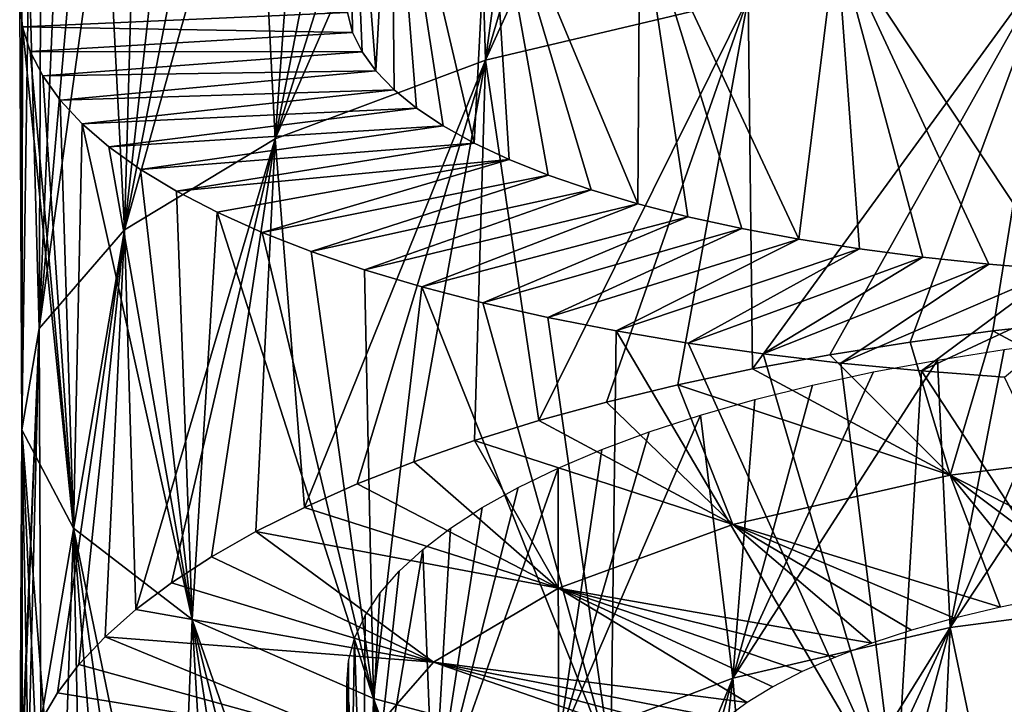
# Model space of a CAD drawing. Header units: millimetres. Extents: x -161 to 161, y -94 to 1149.
# Tile 812 of 1056: x 37.5 to 41.11, y 417.72 to 420.23. Entities that reach past the tile are written whole.
import ezdxf

# ---------------------------------------------------------------- set-up
doc = ezdxf.new("R2010")
doc.units = ezdxf.units.MM
doc.header["$LTSCALE"] = 81.481481
for name, color, linetype in [('68', 7, 'CONTINUOUS'), ('69', 7, 'CONTINUOUS'), ('70', 7, 'CONTINUOUS'), ('81', 7, 'CONTINUOUS')]:
    doc.layers.add(name, color=color, linetype=linetype)

msp = doc.modelspace()

# ---------------------------------------------------------------- linework, layer by layer
at = {"layer": '68', "color": 7, "linetype": 'CONTINUOUS', "true_color": 0xaaaaaa}
for points in [[(41.0712, 419.0922, -12.6485), (41.3833, 419.1265, -12.8144), (41.8424, 418.6781, -11.7962), (41.0712, 419.0922, -12.6485)], [(40.7676, 419.0517, -12.4682), (41.0712, 419.0922, -12.6485), (40.9148, 418.5628, -11.1941), (40.7676, 419.0517, -12.4682)], [(40.9148, 418.5628, -11.1941), (41.0712, 419.0922, -12.6485), (41.8424, 418.6781, -11.7962), (40.9148, 418.5628, -11.1941)], [(40.4732, 419.0051, -12.2741), (40.7676, 419.0517, -12.4682), (40.9148, 418.5628, -11.1941), (40.4732, 419.0051, -12.2741)], [(40.1889, 418.9528, -12.0666), (40.4732, 419.0051, -12.2741), (40.9148, 418.5628, -11.1941), (40.1889, 418.9528, -12.0666)], [(39.9156, 418.8948, -11.8462), (40.1889, 418.9528, -12.0666), (40.9148, 418.5628, -11.1941), (39.9156, 418.8948, -11.8462)], [(39.6541, 418.8316, -11.6133), (39.9156, 418.8948, -11.8462), (40.1168, 418.3825, -10.4412), (39.6541, 418.8316, -11.6133)], [(40.1168, 418.3825, -10.4412), (39.9156, 418.8948, -11.8462), (40.9148, 418.5628, -11.1941), (40.1168, 418.3825, -10.4412)], [(39.4052, 418.7633, -11.3686), (39.6541, 418.8316, -11.6133), (40.1168, 418.3825, -10.4412), (39.4052, 418.7633, -11.3686)], [(39.1693, 418.6902, -11.1126), (39.4052, 418.7633, -11.3686), (40.1168, 418.3825, -10.4412), (39.1693, 418.6902, -11.1126)], [(38.947, 418.6126, -10.8458), (39.1693, 418.6902, -11.1126), (39.4773, 418.149, -9.5617), (38.947, 418.6126, -10.8458)], [(39.4773, 418.149, -9.5617), (39.1693, 418.6902, -11.1126), (40.1168, 418.3825, -10.4412), (39.4773, 418.149, -9.5617)], [(40.9148, 418.5628, -11.1941), (41.8424, 418.6781, -11.7962), (41.6672, 418.1774, -10.3424), (40.9148, 418.5628, -11.1941)], [(38.7388, 418.5308, -10.5689), (38.947, 418.6126, -10.8458), (39.4773, 418.149, -9.5617), (38.7388, 418.5308, -10.5689)], [(40.1168, 418.3825, -10.4412), (40.9148, 418.5628, -11.1941), (41.099, 418.0791, -9.8091), (40.1168, 418.3825, -10.4412)], [(41.099, 418.0791, -9.8091), (40.9148, 418.5628, -11.1941), (41.2781, 418.116, -9.9964), (41.099, 418.0791, -9.8091)], [(41.2781, 418.116, -9.9964), (40.9148, 418.5628, -11.1941), (41.4678, 418.1488, -10.1743), (41.2781, 418.116, -9.9964)], [(41.4678, 418.1488, -10.1743), (40.9148, 418.5628, -11.1941), (41.6672, 418.1774, -10.3424), (41.4678, 418.1488, -10.1743)], [(38.5451, 418.4451, -10.2826), (38.7388, 418.5308, -10.5689), (39.4773, 418.149, -9.5617), (38.5451, 418.4451, -10.2826)], [(38.3665, 418.3559, -9.9874), (38.5451, 418.4451, -10.2826), (39.4773, 418.149, -9.5617), (38.3665, 418.3559, -9.9874)], [(39.4773, 418.149, -9.5617), (40.1168, 418.3825, -10.4412), (40.6274, 417.9465, -9.1945), (39.4773, 418.149, -9.5617)], [(40.6274, 417.9465, -9.1945), (40.1168, 418.3825, -10.4412), (40.7733, 417.9941, -9.4078), (40.6274, 417.9465, -9.1945)], [(40.7733, 417.9941, -9.4078), (40.1168, 418.3825, -10.4412), (40.9306, 418.0384, -9.6127), (40.7733, 417.9941, -9.4078)], [(40.9306, 418.0384, -9.6127), (40.1168, 418.3825, -10.4412), (41.099, 418.0791, -9.8091), (40.9306, 418.0384, -9.6127)], [(38.2035, 418.2634, -9.6842), (38.3665, 418.3559, -9.9874), (39.0191, 417.8765, -8.5855), (38.2035, 418.2634, -9.6842)], [(39.0191, 417.8765, -8.5855), (38.3665, 418.3559, -9.9874), (39.4773, 418.149, -9.5617), (39.0191, 417.8765, -8.5855)], [(38.0567, 418.1681, -9.3737), (38.2035, 418.2634, -9.6842), (39.0191, 417.8765, -8.5855), (38.0567, 418.1681, -9.3737)], [(37.9267, 418.0702, -9.0568), (38.0567, 418.1681, -9.3737), (39.0191, 417.8765, -8.5855), (37.9267, 418.0702, -9.0568)], [(39.0191, 417.8765, -8.5855), (39.4773, 418.149, -9.5617), (40.1697, 417.7289, -8.2734), (39.0191, 417.8765, -8.5855)], [(40.1697, 417.7289, -8.2734), (39.4773, 418.149, -9.5617), (40.2641, 417.7867, -8.5122), (40.1697, 417.7289, -8.2734)], [(40.2641, 417.7867, -8.5122), (39.4773, 418.149, -9.5617), (40.3722, 417.8424, -8.7459), (40.2641, 417.7867, -8.5122)], [(40.3722, 417.8424, -8.7459), (39.4773, 418.149, -9.5617), (40.4935, 417.8958, -8.9736), (40.3722, 417.8424, -8.7459)], [(40.4935, 417.8958, -8.9736), (39.4773, 418.149, -9.5617), (40.6274, 417.9465, -9.1945), (40.4935, 417.8958, -8.9736)], [(37.8136, 417.9702, -8.7342), (37.9267, 418.0702, -9.0568), (39.0191, 417.8765, -8.5855), (37.8136, 417.9702, -8.7342)], [(37.7176, 417.8683, -8.4067), (37.8136, 417.9702, -8.7342), (38.7593, 417.5797, -7.5451), (37.7176, 417.8683, -8.4067)], [(38.7593, 417.5797, -7.5451), (37.8136, 417.9702, -8.7342), (39.0191, 417.8765, -8.5855), (38.7593, 417.5797, -7.5451)], [(38.7593, 417.5797, -7.5451), (39.0191, 417.8765, -8.5855), (39.9706, 417.5467, -7.5333), (38.7593, 417.5797, -7.5451)], [(39.9706, 417.5467, -7.5333), (39.0191, 417.8765, -8.5855), (40.0229, 417.6087, -7.7833), (39.9706, 417.5467, -7.5333)], [(40.0229, 417.6087, -7.7833), (39.0191, 417.8765, -8.5855), (40.0893, 417.6695, -8.0303), (40.0229, 417.6087, -7.7833)], [(40.0893, 417.6695, -8.0303), (39.0191, 417.8765, -8.5855), (40.1697, 417.7289, -8.2734), (40.0893, 417.6695, -8.0303)], [(37.6388, 417.765, -8.0749), (37.7176, 417.8683, -8.4067), (38.7593, 417.5797, -7.5451), (37.6388, 417.765, -8.0749)], [(37.5775, 417.6605, -7.7397), (37.6388, 417.765, -8.0749), (38.7593, 417.5797, -7.5451), (37.5775, 417.6605, -7.7397)]]:
    msp.add_3dface(points, dxfattribs=at)
at = {"layer": '69', "color": 7, "linetype": 'CONTINUOUS', "true_color": 0xaaaaaa}
for points in [[(37.5103, 420.2085, -5.1493), (38.7033, 420.2601, -5.3262), (37.5, 420.3, -5.4939), (37.5103, 420.2085, -5.1493)], [(38.7218, 420.1879, -5.0257), (38.7033, 420.2601, -5.3262), (37.5103, 420.2085, -5.1493), (38.7218, 420.1879, -5.0257)], [(37.5386, 420.1176, -4.8057), (38.7218, 420.1879, -5.0257), (37.5103, 420.2085, -5.1493), (37.5386, 420.1176, -4.8057)], [(38.7565, 420.1166, -4.7264), (38.7218, 420.1879, -5.0257), (37.5386, 420.1176, -4.8057), (38.7565, 420.1166, -4.7264)], [(37.5846, 420.0279, -4.4639), (38.7565, 420.1166, -4.7264), (37.5386, 420.1176, -4.8057), (37.5846, 420.0279, -4.4639)], [(38.8072, 420.0463, -4.4288), (38.7565, 420.1166, -4.7264), (37.5846, 420.0279, -4.4639), (38.8072, 420.0463, -4.4288)], [(37.6482, 419.9394, -4.1245), (38.8072, 420.0463, -4.4288), (37.5846, 420.0279, -4.4639), (37.6482, 419.9394, -4.1245)], [(38.8739, 419.9773, -4.1336), (38.8072, 420.0463, -4.4288), (37.6482, 419.9394, -4.1245), (38.8739, 419.9773, -4.1336)], [(37.7292, 419.8526, -3.7883), (38.8739, 419.9773, -4.1336), (37.6482, 419.9394, -4.1245), (37.7292, 419.8526, -3.7883)], [(38.9564, 419.9099, -3.8416), (38.8739, 419.9773, -4.1336), (37.7292, 419.8526, -3.7883), (38.9564, 419.9099, -3.8416)], [(37.8276, 419.7677, -3.456), (38.9564, 419.9099, -3.8416), (37.7292, 419.8526, -3.7883), (37.8276, 419.7677, -3.456)], [(39.0546, 419.8446, -3.5538), (38.9564, 419.9099, -3.8416), (37.8276, 419.7677, -3.456), (39.0546, 419.8446, -3.5538)], [(37.9431, 419.6851, -3.1286), (39.0546, 419.8446, -3.5538), (37.8276, 419.7677, -3.456), (37.9431, 419.6851, -3.1286)], [(39.1682, 419.7816, -3.2713), (39.0546, 419.8446, -3.5538), (37.9431, 419.6851, -3.1286), (39.1682, 419.7816, -3.2713)], [(38.0756, 419.6051, -2.8069), (39.1682, 419.7816, -3.2713), (37.9431, 419.6851, -3.1286), (38.0756, 419.6051, -2.8069)], [(39.2968, 419.7213, -2.995), (39.1682, 419.7816, -3.2713), (38.0756, 419.6051, -2.8069), (39.2968, 419.7213, -2.995)], [(38.2247, 419.528, -2.4919), (39.2968, 419.7213, -2.995), (38.0756, 419.6051, -2.8069), (38.2247, 419.528, -2.4919)], [(38.3897, 419.4541, -2.1844), (39.2968, 419.7213, -2.995), (38.2247, 419.528, -2.4919), (38.3897, 419.4541, -2.1844)], [(39.44, 419.664, -2.7256), (39.2968, 419.7213, -2.995), (38.3897, 419.4541, -2.1844), (39.44, 419.664, -2.7256)], [(38.5703, 419.3838, -1.8852), (39.44, 419.664, -2.7256), (38.3897, 419.4541, -2.1844), (38.5703, 419.3838, -1.8852)], [(39.5973, 419.6097, -2.4635), (39.44, 419.664, -2.7256), (38.5703, 419.3838, -1.8852), (39.5973, 419.6097, -2.4635)], [(38.7659, 419.3171, -1.5948), (39.5973, 419.6097, -2.4635), (38.5703, 419.3838, -1.8852), (38.7659, 419.3171, -1.5948)], [(39.7683, 419.5589, -2.2095), (39.5973, 419.6097, -2.4635), (38.7659, 419.3171, -1.5948), (39.7683, 419.5589, -2.2095)], [(38.976, 419.2543, -1.3138), (39.7683, 419.5589, -2.2095), (38.7659, 419.3171, -1.5948), (38.976, 419.2543, -1.3138)], [(39.9527, 419.5116, -1.9638), (39.7683, 419.5589, -2.2095), (38.976, 419.2543, -1.3138), (39.9527, 419.5116, -1.9638)], [(39.2003, 419.1958, -1.0429), (39.9527, 419.5116, -1.9638), (38.976, 419.2543, -1.3138), (39.2003, 419.1958, -1.0429)], [(40.1501, 419.4681, -1.7273), (39.9527, 419.5116, -1.9638), (39.2003, 419.1958, -1.0429), (40.1501, 419.4681, -1.7273)], [(39.4383, 419.1417, -0.7827), (40.1501, 419.4681, -1.7273), (39.2003, 419.1958, -1.0429), (39.4383, 419.1417, -0.7827)], [(40.3599, 419.4288, -1.5007), (40.1501, 419.4681, -1.7273), (39.4383, 419.1417, -0.7827), (40.3599, 419.4288, -1.5007)], [(39.6894, 419.0923, -0.5341), (40.3599, 419.4288, -1.5007), (39.4383, 419.1417, -0.7827), (39.6894, 419.0923, -0.5341)], [(40.5816, 419.3938, -1.2848), (40.3599, 419.4288, -1.5007), (39.6894, 419.0923, -0.5341), (40.5816, 419.3938, -1.2848)], [(39.9529, 419.0478, -0.2976), (40.5816, 419.3938, -1.2848), (39.6894, 419.0923, -0.5341), (39.9529, 419.0478, -0.2976)], [(40.8142, 419.3634, -1.0803), (40.5816, 419.3938, -1.2848), (39.9529, 419.0478, -0.2976), (40.8142, 419.3634, -1.0803)], [(40.228, 419.0084, -0.0739), (40.8142, 419.3634, -1.0803), (39.9529, 419.0478, -0.2976), (40.228, 419.0084, -0.0739)], [(41.0569, 419.3377, -0.8878), (40.8142, 419.3634, -1.0803), (40.228, 419.0084, -0.0739), (41.0569, 419.3377, -0.8878)], [(40.5137, 418.9743, 0.1364), (41.0569, 419.3377, -0.8878), (40.228, 419.0084, -0.0739), (40.5137, 418.9743, 0.1364)], [(41.3089, 419.3169, -0.7076), (41.0569, 419.3377, -0.8878), (40.5137, 418.9743, 0.1364), (41.3089, 419.3169, -0.7076)], [(40.8093, 418.9456, 0.3331), (41.3089, 419.3169, -0.7076), (40.5137, 418.9743, 0.1364), (40.8093, 418.9456, 0.3331)], [(41.5698, 419.301, -0.5401), (41.3089, 419.3169, -0.7076), (40.8093, 418.9456, 0.3331), (41.5698, 419.301, -0.5401)], [(41.1143, 418.9225, 0.5156), (41.5698, 419.301, -0.5401), (40.8093, 418.9456, 0.3331), (41.1143, 418.9225, 0.5156)]]:
    msp.add_3dface(points, dxfattribs=at)
at = {"layer": '70', "color": 7, "linetype": 'CONTINUOUS', "true_color": 0xaaaaaa}
for points in [[(39.6541, 421.5909, -10.4416), (39.9156, 421.6447, -10.6768), (39.2099, 420.0863, -10.5564), (39.6541, 421.5909, -10.4416)], [(39.2099, 420.0863, -10.5564), (39.9156, 421.6447, -10.6768), (40.1731, 420.3145, -11.457), (39.2099, 420.0863, -10.5564)], [(39.4052, 421.5324, -10.1944), (39.6541, 421.5909, -10.4416), (39.2099, 420.0863, -10.5564), (39.4052, 421.5324, -10.1944)], [(39.1693, 421.4696, -9.9356), (39.4052, 421.5324, -10.1944), (39.2099, 420.0863, -10.5564), (39.1693, 421.4696, -9.9356)], [(38.947, 421.4027, -9.666), (39.1693, 421.4696, -9.9356), (38.4381, 419.7969, -9.5017), (38.947, 421.4027, -9.666)], [(38.4381, 419.7969, -9.5017), (39.1693, 421.4696, -9.9356), (39.2099, 420.0863, -10.5564), (38.4381, 419.7969, -9.5017)], [(38.7388, 421.3321, -9.386), (38.947, 421.4027, -9.666), (38.4381, 419.7969, -9.5017), (38.7388, 421.3321, -9.386)], [(38.5451, 421.2579, -9.0965), (38.7388, 421.3321, -9.386), (38.4381, 419.7969, -9.5017), (38.5451, 421.2579, -9.0965)], [(38.3665, 421.1805, -8.798), (38.5451, 421.2579, -9.0965), (38.4381, 419.7969, -9.5017), (38.3665, 421.1805, -8.798)], [(38.2035, 421.1003, -8.4913), (38.3665, 421.1805, -8.798), (37.8851, 419.4627, -8.3294), (38.2035, 421.1003, -8.4913)], [(37.8851, 419.4627, -8.3294), (38.3665, 421.1805, -8.798), (38.4381, 419.7969, -9.5017), (37.8851, 419.4627, -8.3294)], [(38.0567, 421.0174, -8.1773), (38.2035, 421.1003, -8.4913), (37.8851, 419.4627, -8.3294), (38.0567, 421.0174, -8.1773)], [(37.9267, 420.9323, -7.8567), (38.0567, 421.0174, -8.1773), (37.8851, 419.4627, -8.3294), (37.9267, 420.9323, -7.8567)], [(37.8136, 420.8453, -7.5304), (37.9267, 420.9323, -7.8567), (37.8851, 419.4627, -8.3294), (37.8136, 420.8453, -7.5304)], [(37.7176, 420.7566, -7.199), (37.8136, 420.8453, -7.5304), (37.5716, 419.1008, -7.0788), (37.7176, 420.7566, -7.199)], [(37.5716, 419.1008, -7.0788), (37.8136, 420.8453, -7.5304), (37.8851, 419.4627, -8.3294), (37.5716, 419.1008, -7.0788)], [(37.6388, 420.6666, -6.8634), (37.7176, 420.7566, -7.199), (37.5716, 419.1008, -7.0788), (37.6388, 420.6666, -6.8634)], [(37.5775, 420.5756, -6.5242), (37.6388, 420.6666, -6.8634), (37.5716, 419.1008, -7.0788), (37.5775, 420.5756, -6.5242)], [(37.5338, 420.484, -6.1823), (37.5775, 420.5756, -6.5242), (37.5716, 419.1008, -7.0788), (37.5338, 420.484, -6.1823)], [(37.5079, 420.392, -5.8385), (37.5338, 420.484, -6.1823), (37.508, 418.7299, -5.7936), (37.5079, 420.392, -5.8385)], [(37.508, 418.7299, -5.7936), (37.5338, 420.484, -6.1823), (37.5716, 419.1008, -7.0788), (37.508, 418.7299, -5.7936)], [(40.1889, 418.9528, -12.0666), (40.1731, 420.3145, -11.457), (41.2926, 420.4679, -12.1739), (40.1889, 418.9528, -12.0666)], [(40.4732, 419.0051, -12.2741), (40.1889, 418.9528, -12.0666), (41.2926, 420.4679, -12.1739), (40.4732, 419.0051, -12.2741)], [(40.7676, 419.0517, -12.4682), (40.4732, 419.0051, -12.2741), (41.2926, 420.4679, -12.1739), (40.7676, 419.0517, -12.4682)], [(41.0712, 419.0922, -12.6485), (40.7676, 419.0517, -12.4682), (41.2926, 420.4679, -12.1739), (41.0712, 419.0922, -12.6485)], [(41.3833, 419.1265, -12.8144), (41.0712, 419.0922, -12.6485), (41.2926, 420.4679, -12.1739), (41.3833, 419.1265, -12.8144)], [(37.5, 420.3, -5.4939), (37.5079, 420.392, -5.8385), (37.508, 418.7299, -5.7936), (37.5, 420.3, -5.4939)], [(37.5103, 420.2085, -5.1493), (37.5, 420.3, -5.4939), (37.508, 418.7299, -5.7936), (37.5103, 420.2085, -5.1493)], [(39.4052, 418.7633, -11.3686), (39.2099, 420.0863, -10.5564), (40.1731, 420.3145, -11.457), (39.4052, 418.7633, -11.3686)], [(39.6541, 418.8316, -11.6133), (39.4052, 418.7633, -11.3686), (40.1731, 420.3145, -11.457), (39.6541, 418.8316, -11.6133)], [(39.9156, 418.8948, -11.8462), (39.6541, 418.8316, -11.6133), (40.1731, 420.3145, -11.457), (39.9156, 418.8948, -11.8462)], [(40.1889, 418.9528, -12.0666), (39.9156, 418.8948, -11.8462), (40.1731, 420.3145, -11.457), (40.1889, 418.9528, -12.0666)], [(37.6977, 418.3682, -4.5177), (37.5103, 420.2085, -5.1493), (37.508, 418.7299, -5.7936), (37.6977, 418.3682, -4.5177)], [(37.5386, 420.1176, -4.8057), (37.5103, 420.2085, -5.1493), (37.6977, 418.3682, -4.5177), (37.5386, 420.1176, -4.8057)], [(37.5846, 420.0279, -4.4639), (37.5386, 420.1176, -4.8057), (37.6977, 418.3682, -4.5177), (37.5846, 420.0279, -4.4639)], [(38.5451, 418.4451, -10.2826), (38.4381, 419.7969, -9.5017), (39.2099, 420.0863, -10.5564), (38.5451, 418.4451, -10.2826)], [(38.7388, 418.5308, -10.5689), (38.5451, 418.4451, -10.2826), (39.2099, 420.0863, -10.5564), (38.7388, 418.5308, -10.5689)], [(38.947, 418.6126, -10.8458), (38.7388, 418.5308, -10.5689), (39.2099, 420.0863, -10.5564), (38.947, 418.6126, -10.8458)], [(39.1693, 418.6902, -11.1126), (38.947, 418.6126, -10.8458), (39.2099, 420.0863, -10.5564), (39.1693, 418.6902, -11.1126)], [(39.4052, 418.7633, -11.3686), (39.1693, 418.6902, -11.1126), (39.2099, 420.0863, -10.5564), (39.4052, 418.7633, -11.3686)], [(37.6482, 419.9394, -4.1245), (37.5846, 420.0279, -4.4639), (37.6977, 418.3682, -4.5177), (37.6482, 419.9394, -4.1245)], [(37.7292, 419.8526, -3.7883), (37.6482, 419.9394, -4.1245), (37.6977, 418.3682, -4.5177), (37.7292, 419.8526, -3.7883)], [(38.1326, 418.034, -3.2954), (37.7292, 419.8526, -3.7883), (37.6977, 418.3682, -4.5177), (38.1326, 418.034, -3.2954)], [(37.8276, 419.7677, -3.456), (37.7292, 419.8526, -3.7883), (38.1326, 418.034, -3.2954), (37.8276, 419.7677, -3.456)], [(37.9267, 418.0702, -9.0568), (37.8851, 419.4627, -8.3294), (38.4381, 419.7969, -9.5017), (37.9267, 418.0702, -9.0568)], [(38.0567, 418.1681, -9.3737), (37.9267, 418.0702, -9.0568), (38.4381, 419.7969, -9.5017), (38.0567, 418.1681, -9.3737)], [(38.2035, 418.2634, -9.6842), (38.0567, 418.1681, -9.3737), (38.4381, 419.7969, -9.5017), (38.2035, 418.2634, -9.6842)], [(38.3665, 418.3559, -9.9874), (38.2035, 418.2634, -9.6842), (38.4381, 419.7969, -9.5017), (38.3665, 418.3559, -9.9874)], [(38.5451, 418.4451, -10.2826), (38.3665, 418.3559, -9.9874), (38.4381, 419.7969, -9.5017), (38.5451, 418.4451, -10.2826)], [(37.9431, 419.6851, -3.1286), (37.8276, 419.7677, -3.456), (38.1326, 418.034, -3.2954), (37.9431, 419.6851, -3.1286)], [(38.0756, 419.6051, -2.8069), (37.9431, 419.6851, -3.1286), (38.1326, 418.034, -3.2954), (38.0756, 419.6051, -2.8069)], [(38.2247, 419.528, -2.4919), (38.0756, 419.6051, -2.8069), (38.1326, 418.034, -3.2954), (38.2247, 419.528, -2.4919)], [(38.7983, 417.744, -2.169), (38.2247, 419.528, -2.4919), (38.1326, 418.034, -3.2954), (38.7983, 417.744, -2.169)], [(38.3897, 419.4541, -2.1844), (38.2247, 419.528, -2.4919), (38.7983, 417.744, -2.169), (38.3897, 419.4541, -2.1844)], [(37.5775, 417.6605, -7.7397), (37.5716, 419.1008, -7.0788), (37.8851, 419.4627, -8.3294), (37.5775, 417.6605, -7.7397)], [(37.6388, 417.765, -8.0749), (37.5775, 417.6605, -7.7397), (37.8851, 419.4627, -8.3294), (37.6388, 417.765, -8.0749)], [(37.7176, 417.8683, -8.4067), (37.6388, 417.765, -8.0749), (37.8851, 419.4627, -8.3294), (37.7176, 417.8683, -8.4067)], [(37.8136, 417.9702, -8.7342), (37.7176, 417.8683, -8.4067), (37.8851, 419.4627, -8.3294), (37.8136, 417.9702, -8.7342)], [(37.9267, 418.0702, -9.0568), (37.8136, 417.9702, -8.7342), (37.8851, 419.4627, -8.3294), (37.9267, 418.0702, -9.0568)], [(38.5703, 419.3838, -1.8852), (38.3897, 419.4541, -2.1844), (38.7983, 417.744, -2.169), (38.5703, 419.3838, -1.8852)], [(38.7659, 419.3171, -1.5948), (38.5703, 419.3838, -1.8852), (38.7983, 417.744, -2.169), (38.7659, 419.3171, -1.5948)], [(38.976, 419.2543, -1.3138), (38.7659, 419.3171, -1.5948), (38.7983, 417.744, -2.169), (38.976, 419.2543, -1.3138)], [(39.6694, 417.5132, -1.1769), (38.976, 419.2543, -1.3138), (38.7983, 417.744, -2.169), (39.6694, 417.5132, -1.1769)], [(39.2003, 419.1958, -1.0429), (38.976, 419.2543, -1.3138), (39.6694, 417.5132, -1.1769), (39.2003, 419.1958, -1.0429)], [(39.4383, 419.1417, -0.7827), (39.2003, 419.1958, -1.0429), (39.6694, 417.5132, -1.1769), (39.4383, 419.1417, -0.7827)], [(39.6894, 419.0923, -0.5341), (39.4383, 419.1417, -0.7827), (39.6694, 417.5132, -1.1769), (39.6894, 419.0923, -0.5341)], [(37.5079, 417.4496, -7.0619), (37.5, 417.3439, -6.7212), (37.5716, 419.1008, -7.0788), (37.5079, 417.4496, -7.0619)], [(37.5, 417.3439, -6.7212), (37.508, 418.7299, -5.7936), (37.5716, 419.1008, -7.0788), (37.5, 417.3439, -6.7212)], [(37.5338, 417.5553, -7.4017), (37.5079, 417.4496, -7.0619), (37.5716, 419.1008, -7.0788), (37.5338, 417.5553, -7.4017)], [(37.5775, 417.6605, -7.7397), (37.5338, 417.5553, -7.4017), (37.5716, 419.1008, -7.0788), (37.5775, 417.6605, -7.7397)], [(40.7158, 417.3548, -0.3539), (39.6894, 419.0923, -0.5341), (39.6694, 417.5132, -1.1769), (40.7158, 417.3548, -0.3539)], [(39.9529, 419.0478, -0.2976), (39.6894, 419.0923, -0.5341), (40.7158, 417.3548, -0.3539), (39.9529, 419.0478, -0.2976)], [(40.228, 419.0084, -0.0739), (39.9529, 419.0478, -0.2976), (40.7158, 417.3548, -0.3539), (40.228, 419.0084, -0.0739)], [(40.5137, 418.9743, 0.1364), (40.228, 419.0084, -0.0739), (40.7158, 417.3548, -0.3539), (40.5137, 418.9743, 0.1364)], [(40.8093, 418.9456, 0.3331), (40.5137, 418.9743, 0.1364), (40.7158, 417.3548, -0.3539), (40.8093, 418.9456, 0.3331)], [(41.8983, 417.2784, 0.2731), (40.8093, 418.9456, 0.3331), (40.7158, 417.3548, -0.3539), (41.8983, 417.2784, 0.2731)], [(41.1143, 418.9225, 0.5156), (40.8093, 418.9456, 0.3331), (41.8983, 417.2784, 0.2731), (41.1143, 418.9225, 0.5156)], [(37.5, 417.3439, -6.7212), (37.5103, 417.2387, -6.3805), (37.508, 418.7299, -5.7936), (37.5, 417.3439, -6.7212)], [(37.5103, 417.2387, -6.3805), (37.5386, 417.1342, -6.0408), (37.508, 418.7299, -5.7936), (37.5103, 417.2387, -6.3805)], [(37.5386, 417.1342, -6.0408), (37.5846, 417.0308, -5.7028), (37.508, 418.7299, -5.7936), (37.5386, 417.1342, -6.0408)], [(37.5846, 417.0308, -5.7028), (37.6482, 416.9289, -5.3673), (37.508, 418.7299, -5.7936), (37.5846, 417.0308, -5.7028)], [(37.6482, 416.9289, -5.3673), (37.6977, 418.3682, -4.5177), (37.508, 418.7299, -5.7936), (37.6482, 416.9289, -5.3673)], [(37.6482, 416.9289, -5.3673), (37.7292, 416.8287, -5.0348), (37.6977, 418.3682, -4.5177), (37.6482, 416.9289, -5.3673)], [(37.7292, 416.8287, -5.0348), (37.8276, 416.7306, -4.7062), (37.6977, 418.3682, -4.5177), (37.7292, 416.8287, -5.0348)], [(37.8276, 416.7306, -4.7062), (37.9431, 416.6349, -4.3823), (37.6977, 418.3682, -4.5177), (37.8276, 416.7306, -4.7062)], [(37.9431, 416.6349, -4.3823), (38.0756, 416.5421, -4.0641), (37.6977, 418.3682, -4.5177), (37.9431, 416.6349, -4.3823)], [(38.0756, 416.5421, -4.0641), (38.1326, 418.034, -3.2954), (37.6977, 418.3682, -4.5177), (38.0756, 416.5421, -4.0641)], [(38.0756, 416.5421, -4.0641), (38.2247, 416.4525, -3.7525), (38.1326, 418.034, -3.2954), (38.0756, 416.5421, -4.0641)], [(38.2247, 416.4525, -3.7525), (38.3897, 416.3664, -3.4482), (38.1326, 418.034, -3.2954), (38.2247, 416.4525, -3.7525)], [(38.3897, 416.3664, -3.4482), (38.5703, 416.2841, -3.152), (38.1326, 418.034, -3.2954), (38.3897, 416.3664, -3.4482)], [(38.5703, 416.2841, -3.152), (38.7659, 416.2059, -2.8645), (38.1326, 418.034, -3.2954), (38.5703, 416.2841, -3.152)], [(38.7659, 416.2059, -2.8645), (38.7983, 417.744, -2.169), (38.1326, 418.034, -3.2954), (38.7659, 416.2059, -2.8645)], [(38.7659, 416.2059, -2.8645), (38.976, 416.1319, -2.5863), (38.7983, 417.744, -2.169), (38.7659, 416.2059, -2.8645)], [(38.976, 416.1319, -2.5863), (39.2003, 416.0626, -2.3179), (38.7983, 417.744, -2.169), (38.976, 416.1319, -2.5863)], [(39.2003, 416.0626, -2.3179), (39.4383, 415.9981, -2.0601), (38.7983, 417.744, -2.169), (39.2003, 416.0626, -2.3179)], [(39.4383, 415.9981, -2.0601), (39.6694, 417.5132, -1.1769), (38.7983, 417.744, -2.169), (39.4383, 415.9981, -2.0601)]]:
    msp.add_3dface(points, dxfattribs=at)
at = {"layer": '81', "color": 7, "linetype": 'CONTINUOUS', "true_color": 0xaaaaaa}
for points in [[(38.7033, 420.2601, -5.3262), (38.7218, 420.1879, -5.0257), (38.7066, 421.3184, -4.8334), (38.7033, 420.2601, -5.3262)], [(38.7218, 420.1879, -5.0257), (38.7565, 420.1166, -4.7264), (38.7066, 421.3184, -4.8334), (38.7218, 420.1879, -5.0257)], [(38.7565, 420.1166, -4.7264), (38.8072, 420.0463, -4.4288), (38.7066, 421.3184, -4.8334), (38.7565, 420.1166, -4.7264)], [(38.8072, 420.0463, -4.4288), (38.8638, 421.0796, -3.7575), (38.7066, 421.3184, -4.8334), (38.8072, 420.0463, -4.4288)], [(38.8072, 420.0463, -4.4288), (38.8739, 419.9773, -4.1336), (38.8638, 421.0796, -3.7575), (38.8072, 420.0463, -4.4288)], [(38.8739, 419.9773, -4.1336), (38.9564, 419.9099, -3.8416), (38.8638, 421.0796, -3.7575), (38.8739, 419.9773, -4.1336)], [(38.9564, 419.9099, -3.8416), (39.0546, 419.8446, -3.5538), (38.8638, 421.0796, -3.7575), (38.9564, 419.9099, -3.8416)], [(39.0546, 419.8446, -3.5538), (39.1682, 419.7816, -3.2713), (38.8638, 421.0796, -3.7575), (39.0546, 419.8446, -3.5538)], [(39.1682, 419.7816, -3.2713), (39.2242, 420.862, -2.7267), (38.8638, 421.0796, -3.7575), (39.1682, 419.7816, -3.2713)], [(39.1682, 419.7816, -3.2713), (39.2968, 419.7213, -2.995), (39.2242, 420.862, -2.7267), (39.1682, 419.7816, -3.2713)], [(39.2968, 419.7213, -2.995), (39.44, 419.664, -2.7256), (39.2242, 420.862, -2.7267), (39.2968, 419.7213, -2.995)], [(39.44, 419.664, -2.7256), (39.5973, 419.6097, -2.4635), (39.2242, 420.862, -2.7267), (39.44, 419.664, -2.7256)], [(39.5973, 419.6097, -2.4635), (39.7683, 419.5589, -2.2095), (39.2242, 420.862, -2.7267), (39.5973, 419.6097, -2.4635)], [(39.7683, 419.5589, -2.2095), (39.7758, 420.6783, -1.7767), (39.2242, 420.862, -2.7267), (39.7683, 419.5589, -2.2095)], [(39.7683, 419.5589, -2.2095), (39.9527, 419.5116, -1.9638), (39.7758, 420.6783, -1.7767), (39.7683, 419.5589, -2.2095)], [(39.9527, 419.5116, -1.9638), (40.1501, 419.4681, -1.7273), (39.7758, 420.6783, -1.7767), (39.9527, 419.5116, -1.9638)], [(40.1501, 419.4681, -1.7273), (40.3599, 419.4288, -1.5007), (39.7758, 420.6783, -1.7767), (40.1501, 419.4681, -1.7273)], [(40.3599, 419.4288, -1.5007), (40.4975, 420.5398, -0.9396), (39.7758, 420.6783, -1.7767), (40.3599, 419.4288, -1.5007)], [(40.3599, 419.4288, -1.5007), (40.5816, 419.3938, -1.2848), (40.4975, 420.5398, -0.9396), (40.3599, 419.4288, -1.5007)], [(40.5816, 419.3938, -1.2848), (40.8142, 419.3634, -1.0803), (40.4975, 420.5398, -0.9396), (40.5816, 419.3938, -1.2848)], [(40.8142, 419.3634, -1.0803), (41.0569, 419.3377, -0.8878), (40.4975, 420.5398, -0.9396), (40.8142, 419.3634, -1.0803)], [(41.0569, 419.3377, -0.8878), (41.3089, 419.3169, -0.7076), (40.4975, 420.5398, -0.9396), (41.0569, 419.3377, -0.8878)], [(41.3089, 419.3169, -0.7076), (41.3645, 420.4564, -0.2447), (40.4975, 420.5398, -0.9396), (41.3089, 419.3169, -0.7076)], [(41.3673, 419.0582, -11.3255), (41.6308, 419.0866, -11.4873), (40.9148, 418.0048, -11.4477), (41.3673, 419.0582, -11.3255)], [(40.9148, 418.0048, -11.4477), (41.6308, 419.0866, -11.4873), (41.8424, 418.1249, -12.0488), (40.9148, 418.0048, -11.4477)], [(41.1129, 419.0244, -11.1512), (41.3673, 419.0582, -11.3255), (40.9148, 418.0048, -11.4477), (41.1129, 419.0244, -11.1512)], [(40.8681, 418.9855, -10.9651), (41.1129, 419.0244, -11.1512), (40.9148, 418.0048, -11.4477), (40.8681, 418.9855, -10.9651)], [(40.6337, 418.9417, -10.7674), (40.8681, 418.9855, -10.9651), (40.1168, 417.8184, -10.6963), (40.6337, 418.9417, -10.7674)], [(40.1168, 417.8184, -10.6963), (40.8681, 418.9855, -10.9651), (40.9148, 418.0048, -11.4477), (40.1168, 417.8184, -10.6963)], [(40.4102, 418.8932, -10.5585), (40.6337, 418.9417, -10.7674), (40.1168, 417.8184, -10.6963), (40.4102, 418.8932, -10.5585)], [(40.1982, 418.8402, -10.3388), (40.4102, 418.8932, -10.5585), (40.1168, 417.8184, -10.6963), (40.1982, 418.8402, -10.3388)], [(39.9981, 418.783, -10.1088), (40.1982, 418.8402, -10.3388), (40.1168, 417.8184, -10.6963), (39.9981, 418.783, -10.1088)], [(39.8107, 418.7219, -9.8693), (39.9981, 418.783, -10.1088), (39.4773, 417.5778, -9.8188), (39.8107, 418.7219, -9.8693)], [(39.4773, 417.5778, -9.8188), (39.9981, 418.783, -10.1088), (40.1168, 417.8184, -10.6963), (39.4773, 417.5778, -9.8188)], [(39.6364, 418.6572, -9.6209), (39.8107, 418.7219, -9.8693), (39.4773, 417.5778, -9.8188), (39.6364, 418.6572, -9.6209)], [(39.4758, 418.5892, -9.3646), (39.6364, 418.6572, -9.6209), (39.4773, 417.5778, -9.8188), (39.4758, 418.5892, -9.3646)], [(39.3293, 418.5183, -9.101), (39.4758, 418.5892, -9.3646), (39.0191, 417.2973, -8.8448), (39.3293, 418.5183, -9.101)], [(39.0191, 417.2973, -8.8448), (39.4758, 418.5892, -9.3646), (39.4773, 417.5778, -9.8188), (39.0191, 417.2973, -8.8448)], [(39.1975, 418.4448, -8.8306), (39.3293, 418.5183, -9.101), (39.0191, 417.2973, -8.8448), (39.1975, 418.4448, -8.8306)], [(39.0806, 418.3689, -8.5542), (39.1975, 418.4448, -8.8306), (39.0191, 417.2973, -8.8448), (39.0806, 418.3689, -8.5542)], [(38.979, 418.291, -8.2722), (39.0806, 418.3689, -8.5542), (39.0191, 417.2973, -8.8448), (38.979, 418.291, -8.2722)], [(38.8928, 418.2113, -7.9853), (38.979, 418.291, -8.2722), (38.7594, 416.9921, -7.8068), (38.8928, 418.2113, -7.9853)], [(38.7594, 416.9921, -7.8068), (38.979, 418.291, -8.2722), (39.0191, 417.2973, -8.8448), (38.7594, 416.9921, -7.8068)], [(38.8223, 418.1302, -7.6944), (38.8928, 418.2113, -7.9853), (38.7594, 416.9921, -7.8068), (38.8223, 418.1302, -7.6944)], [(38.7675, 418.0481, -7.4003), (38.8223, 418.1302, -7.6944), (38.7594, 416.9921, -7.8068), (38.7675, 418.0481, -7.4003)], [(41.1129, 417.0579, -12.0557), (40.9148, 418.0048, -11.4477), (41.8424, 418.1249, -12.0488), (41.1129, 417.0579, -12.0557)], [(41.3673, 417.0966, -12.2289), (41.1129, 417.0579, -12.0557), (41.8424, 418.1249, -12.0488), (41.3673, 417.0966, -12.2289)], [(38.7288, 417.9653, -7.1038), (38.7675, 418.0481, -7.4003), (38.7594, 416.9921, -7.8068), (38.7288, 417.9653, -7.1038)], [(40.1982, 416.8504, -11.2489), (40.1168, 417.8184, -10.6963), (40.9148, 418.0048, -11.4477), (40.1982, 416.8504, -11.2489)], [(40.4102, 416.9097, -11.467), (40.1982, 416.8504, -11.2489), (40.9148, 418.0048, -11.4477), (40.4102, 416.9097, -11.467)], [(40.6337, 416.9642, -11.6744), (40.4102, 416.9097, -11.467), (40.9148, 418.0048, -11.4477), (40.6337, 416.9642, -11.6744)], [(40.8681, 417.0136, -11.8708), (40.6337, 416.9642, -11.6744), (40.9148, 418.0048, -11.4477), (40.8681, 417.0136, -11.8708)], [(41.1129, 417.0579, -12.0557), (40.8681, 417.0136, -11.8708), (40.9148, 418.0048, -11.4477), (41.1129, 417.0579, -12.0557)], [(38.7063, 417.8821, -6.8056), (38.7288, 417.9653, -7.1038), (38.7066, 416.6786, -6.7403), (38.7063, 417.8821, -6.8056)], [(38.7066, 416.6786, -6.7403), (38.7288, 417.9653, -7.1038), (38.7594, 416.9921, -7.8068), (38.7066, 416.6786, -6.7403)], [(38.7001, 417.7989, -6.5064), (38.7063, 417.8821, -6.8056), (38.7066, 416.6786, -6.7403), (38.7001, 417.7989, -6.5064)], [(38.7105, 417.716, -6.2071), (38.7001, 417.7989, -6.5064), (38.7066, 416.6786, -6.7403), (38.7105, 417.716, -6.2071)], [(39.6364, 416.6468, -10.5366), (39.4773, 417.5778, -9.8188), (40.1168, 417.8184, -10.6963), (39.6364, 416.6468, -10.5366)], [(39.8107, 416.7186, -10.783), (39.6364, 416.6468, -10.5366), (40.1168, 417.8184, -10.6963), (39.8107, 416.7186, -10.783)], [(39.9981, 416.7866, -11.0207), (39.8107, 416.7186, -10.783), (40.1168, 417.8184, -10.6963), (39.9981, 416.7866, -11.0207)], [(40.1982, 416.8504, -11.2489), (39.9981, 416.7866, -11.0207), (40.1168, 417.8184, -10.6963), (40.1982, 416.8504, -11.2489)]]:
    msp.add_3dface(points, dxfattribs=at)

doc.saveas('drawing.dxf')
